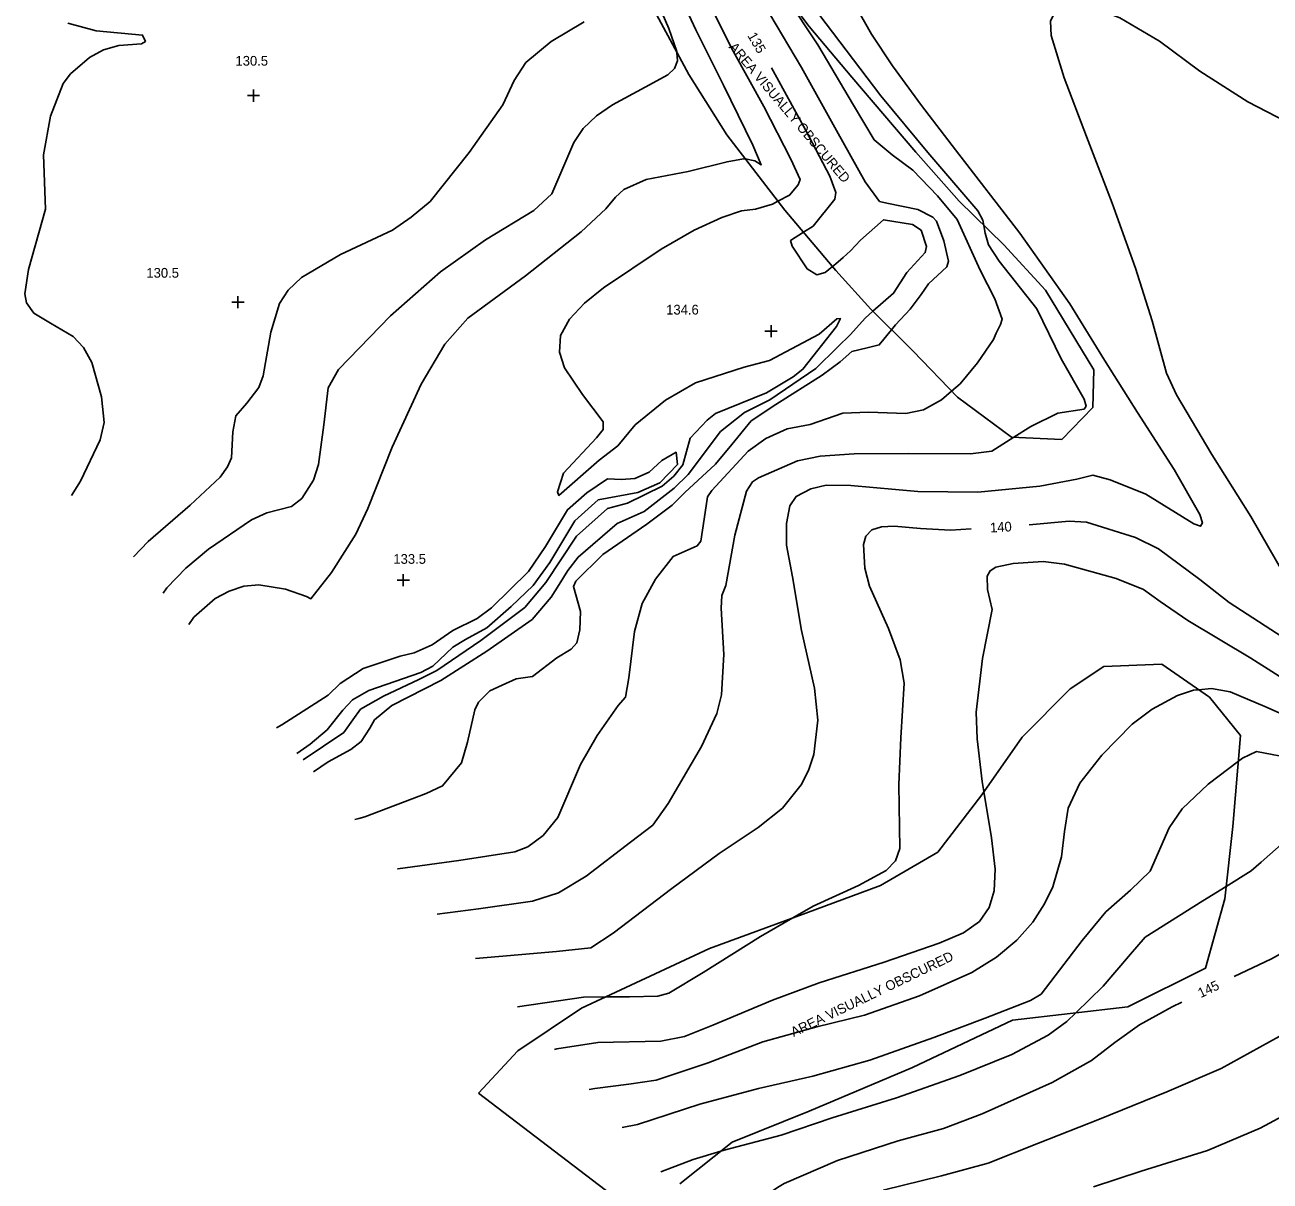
# Model space of a CAD drawing. Extents: x 1467615 to 2003689, y 770235 to 1108726.
# Drawn here: x 2001051.3 to 2001307.2, y 772576.2 to 772813.8 of the extents above; entities that cross this region are included whole.
import ezdxf

# ---------------------------------------------------------------- set-up
doc = ezdxf.new("R2010")
doc.units = 0
for name, color, linetype in [('RD_DTM_Major1', 7, 'Continuous'), ('RD_DTM_Major1_Lbl', 7, 'Continuous'), ('RD_DTM_Major2', 7, 'Continuous'), ('RD_DTM_Minor1', 7, 'Continuous'), ('RD_DTM_Minor2', 7, 'Continuous'), ('RD_DTM_Obscure', 7, 'Continuous'), ('RD_DTM_Spot_Elev', 7, 'Continuous'), ('RD_TX_Misc1', 7, 'Continuous')]:
    doc.layers.add(name, color=color, linetype=linetype)

msp = doc.modelspace()

# ---------------------------------------------------------------- linework, layer by layer
at = {"layer": 'RD_DTM_Major1'}
for points in [[(2001314.46, 772791.91), (2001302.64, 772798.03), (2001292.81, 772804.31), (2001284.49, 772810.5), (2001276.39, 772815.29), (2001272.25, 772816.84), (2001268.44, 772817.62), (2001265.28, 772817.54), (2001263.1, 772816.55), (2001262.13, 772814.59), (2001262.26, 772811.66), (2001264.94, 772802.97), (2001269.5, 772790.91), (2001274.76, 772777.18), (2001279.61, 772763.81), (2001283.02, 772753.02), (2001285.96, 772742.22), (2001288.02, 772737.81), (2001295.27, 772725.51), (2001303.27, 772712.8), (2001310.44, 772700.41)], [(2001060.18, 772814.16), (2001066.01, 772812.59), (2001075.52, 772811.72), (2001076.1, 772810.42), (2001075.3, 772809.96), (2001070.64, 772809.6), (2001067.51, 772808.67), (2001064.61, 772807.11), (2001060.71, 772803.78), (2001059.21, 772801.75), (2001056.56, 772795.05), (2001055.12, 772787.13), (2001055.56, 772775.98), (2001052.1, 772763.58), (2001051.33, 772758.54), (2001051.69, 772756.7), (2001053.15, 772754.58), (2001056.56, 772752.55), (2001061.26, 772749.8), (2001063.4, 772747.54), (2001065.08, 772744.46), (2001067.09, 772737.4), (2001067.62, 772732.08), (2001066.8, 772728.55), (2001062.75, 772720.04), (2001060.91, 772717.08)], [(2001211.33, 772771.19), (2001208.7, 772769.5), (2001209.02, 772768.35), (2001212.13, 772763.66), (2001214.07, 772762.47), (2001215.79, 772762.91), (2001217.3, 772764.15)], [(2001225.63, 772754.97), (2001224.02, 772753.55), (2001221, 772750.21), (2001218.34, 772747.55), (2001213.88, 772743.21), (2001204.42, 772736.78), (2001199.2, 772734.17), (2001194.27, 772730.22), (2001187.64, 772721.43), (2001184.75, 772718.59), (2001178.58, 772713.81), (2001173.07, 772711.36), (2001165.01, 772704.44), (2001162.92, 772701.65), (2001161.16, 772698.8), (2001159.5, 772696.21), (2001155.55, 772691.64), (2001146.29, 772685.12), (2001136.79, 772679.11), (2001126.77, 772673.95), (2001123.16, 772670.98), (2001122.21, 772669.28), (2001120.45, 772666.51), (2001118.34, 772664.89), (2001113.64, 772662.34), (2001110.64, 772660.3)], [(2001311.06, 772687.16), (2001298.8, 772695.08), (2001292.8, 772699.83), (2001284.34, 772706.17), (2001279.61, 772708.5), (2001269.5, 772711.63), (2001265.94, 772711.82), (2001257.76, 772711.06)], [(2001245.79, 772710.24), (2001241.58, 772709.99), (2001235.39, 772710.33), (2001229.95, 772710.8), (2001227.38, 772710.68), (2001225.36, 772710.04), (2001224.17, 772708.74), (2001223.65, 772707.02), (2001223.93, 772702.19), (2001224.94, 772698.44), (2001228.83, 772689.75), (2001231.24, 772683.31), (2001232.04, 772678.56), (2001231.35, 772667.29), (2001230.92, 772657.73), (2001231.18, 772644.56), (2001230.23, 772642.04), (2001228.34, 772640.02), (2001222.67, 772636.96), (2001213.35, 772632.68), (2001209.17, 772630.28)], [(2001446.09, 772528.38), (2001441.16, 772533), (2001430.75, 772542.64), (2001422.1, 772551.44), (2001415.91, 772558.16), (2001407.38, 772567.22), (2001399.46, 772575.95), (2001396.1, 772581.64), (2001391.32, 772587.6), (2001380.34, 772597.51), (2001372.05, 772606.26), (2001364.43, 772615.94), (2001356.38, 772625.77), (2001351.67, 772629.86), (2001342.41, 772636.51), (2001333.46, 772642.78), (2001331.37, 772642.92), (2001329.18, 772641.91), (2001326.78, 772639.91), (2001323.1, 772635.42), (2001317.92, 772628.32), (2001315.04, 772626.08), (2001307.51, 772621.87), (2001299.88, 772618.23)], [(2001170.68, 772614.05), (2001166.16, 772614.01), (2001152.58, 772611.99)], [(2001289.08, 772613), (2001287.09, 772612.04), (2001280.37, 772608.31), (2001275.34, 772604.71), (2001270.52, 772600.96), (2001262.48, 772596.45), (2001248.06, 772590.02), (2001240.13, 772587.01), (2001230.82, 772584.44), (2001218.34, 772580.43), (2001207.39, 772575.72), (2001205.99, 772574.87), (2001201.77, 772571.94), (2001196.72, 772569.21), (2001191.5, 772567.18)]]:
    msp.add_lwpolyline(points, dxfattribs=at)
at = {"layer": 'RD_DTM_Major2'}
for points in [[(2001204.76, 772804.97), (2001205.1, 772804.39), (2001211.74, 772792.25), (2001216.76, 772782.74), (2001217.99, 772779.4), (2001217.77, 772777.99), (2001213.34, 772772.48), (2001211.33, 772771.19)], [(2001217.3, 772764.15), (2001217.98, 772764.7), (2001219.52, 772766.04), (2001221, 772767.38), (2001223.08, 772769.56), (2001227.8, 772773.76), (2001233.72, 772772.77), (2001235.51, 772771.63), (2001236.64, 772768.25), (2001236.37, 772767.03), (2001232.61, 772762.95), (2001229.86, 772758.67), (2001225.63, 772754.97)], [(2001209.17, 772630.28), (2001202.48, 772626.44), (2001190.74, 772619.07), (2001183.66, 772614.8), (2001181.38, 772614.23), (2001175.57, 772614.08), (2001170.68, 772614.05)]]:
    msp.add_lwpolyline(points, dxfattribs=at)
at = {"layer": 'RD_DTM_Minor1'}
for points in [[(2001210.42, 772821.47), (2001217.32, 772812.3), (2001227.27, 772799.27), (2001236.89, 772787.58), (2001247.15, 772775.6), (2001248.2, 772773.67), (2001248.38, 772772.62)], [(2001222.47, 772816.95), (2001225.35, 772811.88), (2001229.65, 772805.41), (2001235.61, 772797.27), (2001242.57, 772788.17), (2001255.83, 772770.98), (2001266.06, 772756.51), (2001273.22, 772744.89), (2001280.01, 772734.15), (2001287.52, 772722.41), (2001292.8, 772713.18), (2001293.35, 772711.45), (2001292.97, 772710.77), (2001291.56, 772711.26), (2001281.68, 772717.4), (2001274.34, 772720.33), (2001270.84, 772721.27), (2001267.55, 772720.47), (2001259.95, 772719.03), (2001247.2, 772717.76), (2001234.86, 772717.95), (2001221.07, 772719.14), (2001215.99, 772719.19), (2001212.87, 772718.45), (2001209.82, 772716.9), (2001208.53, 772715), (2001207.84, 772711.32), (2001207.87, 772706.86), (2001209.09, 772700.41), (2001210.93, 772689.38), (2001213.62, 772677.48), (2001214.26, 772670.89), (2001213.45, 772663.88), (2001212.39, 772660.59), (2001210.85, 772657.63), (2001207.05, 772652.87), (2001202.05, 772648.85), (2001194.04, 772643.52), (2001184.31, 772636.35), (2001172.22, 772627.12), (2001167.67, 772624.13), (2001160.56, 772623.4), (2001148.72, 772622.35), (2001143.95, 772621.93)], [(2001166.29, 772814.48), (2001159.46, 772810.41), (2001154.29, 772806.06), (2001151.87, 772802.4), (2001149.56, 772797.42), (2001142.64, 772787.57), (2001134.59, 772777.49), (2001130.74, 772774.27), (2001126.85, 772771.66), (2001116.22, 772766.62), (2001108.17, 772761.9), (2001105.46, 772759.29), (2001103.68, 772756.54), (2001101.86, 772750.64), (2001100.28, 772741.69), (2001099.44, 772739.32), (2001096.92, 772736.06), (2001094.7, 772733.48), (2001094.09, 772730.21), (2001093.79, 772724.82), (2001093, 772722.98), (2001091.47, 772720.85), (2001085.27, 772715.08), (2001076.68, 772707.64), (2001073.66, 772704.5)], [(2001185.35, 772808.15), (2001185.46, 772806.41), (2001184.84, 772804.86), (2001183.5, 772803.57), (2001178.79, 772801), (2001172.1, 772797.38), (2001168.8, 772795.1), (2001166.06, 772792.5), (2001164.12, 772789.63), (2001159.62, 772779.13), (2001155.9, 772775.67), (2001146.02, 772769.63), (2001136.75, 772763.1), (2001126.48, 772754.02), (2001115.76, 772742.97), (2001113.64, 772739.23), (2001112.74, 772731.6), (2001111.69, 772723.49), (2001110.61, 772720.27), (2001108.25, 772716.49), (2001106.15, 772714.86), (2001101.04, 772713.57), (2001097.9, 772712.08), (2001089.04, 772706.07), (2001084.43, 772702.16), (2001080.52, 772698.14), (2001079.72, 772697.04)], [(2001199.39, 772786.26), (2001199.05, 772786.32), (2001195.63, 772785.68), (2001187.64, 772783.71), (2001179, 772782.07), (2001174.42, 772780.01), (2001172.69, 772778.42), (2001170.75, 772776.01), (2001165.68, 772771.29), (2001154.2, 772762.23), (2001142.33, 772753.56), (2001137.65, 772748.22), (2001132.74, 772739.97), (2001126.83, 772727), (2001121.84, 772714.46), (2001119.32, 772709.16), (2001114.34, 772701.28), (2001110.13, 772695.88), (2001109.22, 772696.34), (2001104.92, 772697.86), (2001099.38, 772698.72), (2001096.3, 772698.45), (2001093.28, 772697.46), (2001090.45, 772695.92), (2001086.03, 772692.06), (2001084.99, 772690.56)], [(2001206.07, 772777.56), (2001204.98, 772777), (2001201.49, 772775.93), (2001198.63, 772775.57), (2001194.57, 772774.22), (2001188.85, 772771.62), (2001182.1, 772767.75), (2001170.23, 772759.77), (2001166.34, 772756.62), (2001163.23, 772753.33), (2001161.41, 772749.96), (2001161.21, 772746.58), (2001162.26, 772743.33), (2001165.95, 772737.84), (2001170.2, 772732.21), (2001170.18, 772730.69), (2001168.83, 772728.94), (2001162.04, 772721.69), (2001160.78, 772717.83), (2001161.08, 772717.1), (2001169.34, 772724.37), (2001173.2, 772727.31), (2001176.77, 772731.64), (2001183.02, 772736.72), (2001189.15, 772740.28), (2001199.18, 772743.48), (2001204.39, 772744.83), (2001214.59, 772750.25), (2001218.22, 772753.44), (2001218.95, 772753.51), (2001218.13, 772751.83), (2001211.23, 772743.04), (2001209.2, 772741.5), (2001203.73, 772738.17), (2001193.23, 772733.97), (2001191.57, 772732.6), (2001188.06, 772728.9), (2001186.54, 772723.41), (2001184.67, 772721.08), (2001182.32, 772719.03), (2001175.2, 772715.49), (2001171.07, 772714.41), (2001164.71, 772708.73), (2001158.41, 772699.25), (2001154.08, 772694.11), (2001145.05, 772687.33), (2001135.99, 772681.14), (2001132.28, 772679.3), (2001125.05, 772675.89), (2001120.28, 772673.16), (2001118.72, 772671.02), (2001116.85, 772668.39), (2001108.5, 772662.76)], [(2001229.46, 772751.18), (2001226.92, 772748.05), (2001224.44, 772747.44), (2001221.31, 772746.66), (2001218.87, 772744.58), (2001215.21, 772741.81), (2001205.66, 772735.8), (2001200.62, 772732.42), (2001196.61, 772727.59), (2001193.29, 772723.57), (2001186.99, 772717.72), (2001184.38, 772715.12), (2001179.14, 772711.23), (2001170.11, 772704.96), (2001164.56, 772699.52), (2001164.05, 772698.38), (2001165.49, 772693.23), (2001165.35, 772689.51), (2001164.77, 772686.8), (2001163.61, 772685.49), (2001160.67, 772683.71), (2001155.66, 772679.92), (2001152.32, 772679.44), (2001149.44, 772678.1), (2001146.86, 772676.92), (2001144.58, 772674.63), (2001143.78, 772673.04), (2001142.28, 772666.37), (2001141.03, 772662.18), (2001137.16, 772657.43), (2001133.79, 772655.82), (2001121.19, 772651.08), (2001119.93, 772650.69), (2001119.12, 772650.53)], [(2001241.79, 772738.55), (2001239.72, 772736.74), (2001235.98, 772734.71), (2001232.39, 772733.98), (2001224.69, 772734.25), (2001219.44, 772734.03), (2001212.69, 772731.69), (2001207.98, 772730.83), (2001203.64, 772728.79), (2001199.97, 772726.2), (2001192.5, 772718.16), (2001191.63, 772716.82), (2001190.96, 772712.25), (2001190.25, 772707.74), (2001189.5, 772706.76), (2001184.54, 772704.59), (2001180.9, 772699.92), (2001178.2, 772694.87), (2001176.6, 772689.16), (2001175.48, 772679.65), (2001174.79, 772675.66), (2001173.29, 772673.96), (2001168.93, 772667.79), (2001165.53, 772661.83), (2001160.86, 772650.93), (2001157.83, 772647.2), (2001154.68, 772644.89), (2001152.02, 772643.85), (2001140.5, 772642.1), (2001127.96, 772640.4), (2001127.92, 772640.39)], [(2001254.56, 772729.06), (2001250.04, 772726.2), (2001245.69, 772725.67), (2001232.97, 772725.75), (2001221.73, 772725.63), (2001214.78, 772725.21), (2001210.11, 772724.24), (2001202.08, 772720.73), (2001200.9, 772719.93), (2001199.61, 772718), (2001197.26, 772708.95), (2001195.37, 772698.58), (2001194.53, 772696.55), (2001194.43, 772693.92), (2001194.99, 772684.43), (2001194.51, 772676.12), (2001193.51, 772672.3), (2001190.36, 772665.5), (2001183.52, 772653.81), (2001180.35, 772649.35), (2001175.81, 772645.84), (2001166.67, 772638.89), (2001161.03, 772635.44), (2001155.65, 772633.7), (2001144.57, 772632.16), (2001136.03, 772631.06)], [(2001103.04, 772669.35), (2001104.16, 772669.99), (2001113.63, 772676.05), (2001116.15, 772678.46), (2001120.87, 772681.56), (2001128.44, 772684.06), (2001131.31, 772684.76), (2001135.02, 772686.41), (2001139.27, 772689.36), (2001144.28, 772691.81), (2001147.26, 772694.03), (2001154.86, 772701.45), (2001158.32, 772706.62), (2001162.87, 772714.17), (2001166.85, 772717.62), (2001171.06, 772720.49), (2001173.97, 772720.37), (2001176.71, 772720.6), (2001179.61, 772721.91), (2001182.26, 772724.32), (2001185.17, 772725.99), (2001185.42, 772723.47), (2001181.83, 772719.71), (2001177.28, 772717.7), (2001169.17, 772716.2), (2001164.38, 772711.89), (2001159.2, 772703.34), (2001155.77, 772698.63), (2001151.29, 772694.3), (2001146.3, 772689.9), (2001141.86, 772687.53), (2001139.3, 772685.96), (2001135.14, 772681.99), (2001132.69, 772680.73), (2001122.05, 772677), (2001118.64, 772675.1), (2001116.65, 772672.95), (2001113.42, 772668.96), (2001109.95, 772666.01), (2001107.21, 772664.08)], [(2001312.69, 772677.7), (2001303.3, 772683.64), (2001290.32, 772691.43), (2001284.68, 772695.33), (2001281.23, 772697.79), (2001275.59, 772700.01), (2001265.02, 772703), (2001260.6, 772703.56), (2001254.44, 772703.12), (2001250.91, 772702.39), (2001249.69, 772701.62), (2001249.08, 772700.49), (2001249.19, 772697.8), (2001250.1, 772693.67), (2001248.16, 772683.63), (2001246.86, 772672.59), (2001247.04, 772667.08), (2001248.09, 772658.35), (2001248.44, 772656.23)], [(2001317.74, 772668.6), (2001306.18, 772673.73), (2001299.04, 772676.75), (2001295.19, 772677.42), (2001292.53, 772677.19)], [(2001426.17, 772564.29), (2001425.94, 772564.47), (2001414.02, 772575.21), (2001404.38, 772584.88), (2001396.5, 772593.71), (2001392.19, 772598.39), (2001383.84, 772607.2), (2001376.41, 772614.68), (2001367.62, 772623.36), (2001350.9, 772639.44), (2001338.18, 772650.53), (2001328.64, 772658.51), (2001324.53, 772661.55), (2001321.08, 772663.04), (2001317.66, 772663.23), (2001312.3, 772662.97), (2001304.46, 772664.47), (2001301.58, 772663.11), (2001300.72, 772662.47)], [(2001426.92, 772554.5), (2001422.25, 772558.9), (2001410.72, 772570.65), (2001403.25, 772579.21), (2001395.44, 772589.27), (2001385.77, 772598.21), (2001376.71, 772608.9), (2001367.53, 772618.98), (2001356.43, 772629.93), (2001346.92, 772638.38), (2001337.21, 772645.94), (2001329.23, 772652.06), (2001326.72, 772653.3), (2001324.28, 772653.82), (2001321.88, 772653.67), (2001319.52, 772652.93), (2001314.87, 772650.09), (2001305.4, 772641.74), (2001303.38, 772639.93), (2001298.2, 772636.76)], [(2001396.04, 772575.64), (2001393.08, 772579.65), (2001390.13, 772583.8), (2001385.6, 772588.43), (2001375.96, 772596.79), (2001368.74, 772604.25), (2001359.48, 772615.19), (2001352.63, 772623.09), (2001347.92, 772626.84), (2001345.68, 772627.95), (2001343.73, 772628.31), (2001342.14, 772627.83), (2001339.49, 772625.25), (2001336.41, 772622.36), (2001326.3, 772616), (2001319.39, 772611.77), (2001309.09, 772605.88), (2001297.16, 772599.31), (2001286.05, 772594.57), (2001272.21, 772588.91), (2001259.62, 772583.98), (2001249.29, 772579.89), (2001239.7, 772577.24), (2001227.71, 772574.36)], [(2001392.26, 772575.97), (2001388.48, 772580.17), (2001385.1, 772584.42), (2001375.84, 772593.04), (2001367.83, 772601.54), (2001359.91, 772609.51), (2001356.85, 772611.95), (2001354.32, 772613.29), (2001352.05, 772613.73), (2001349.78, 772613.51), (2001344.61, 772611.72), (2001338.88, 772608.57), (2001330.84, 772602.83), (2001323.03, 772597.01), (2001314.67, 772592.12), (2001305.23, 772587.04), (2001294.4, 772582.46), (2001280.72, 772578.23), (2001270.98, 772574.98)], [(2001267.31, 772610.77), (2001265.47, 772608.97), (2001261.65, 772606.16), (2001254.17, 772602.19), (2001243.48, 772597.91), (2001230.45, 772593.29), (2001217.24, 772589.18), (2001206.75, 772585.6), (2001195.05, 772582.55), (2001194.35, 772582.33)]]:
    msp.add_lwpolyline(points, dxfattribs=at)
at = {"layer": 'RD_DTM_Minor2'}
for points in [[(2001143.38, 772880.54), (2001144.22, 772879.09), (2001150.33, 772871.02), (2001153.01, 772868.65), (2001158, 772862.77), (2001167.33, 772850.7), (2001177.26, 772837.69), (2001184.53, 772828.97), (2001189.26, 772823.8), (2001191.93, 772818.22), (2001196.86, 772808.39), (2001203.19, 772797.02), (2001208.73, 772786.25), (2001210.64, 772782.03), (2001210.23, 772780.92), (2001208.5, 772778.82), (2001206.07, 772777.56)], [(2001157.32, 772875.09), (2001159.46, 772872.36), (2001169.45, 772859.31), (2001180, 772845.45), (2001188.68, 772834.39), (2001192.62, 772830.48), (2001200, 772823.69), (2001203.14, 772818.23), (2001210.92, 772805.06), (2001218.12, 772792.13), (2001224.01, 772781.54), (2001226.98, 772777.49), (2001228.5, 772777.16), (2001234.85, 772775.87), (2001237.96, 772774.32), (2001238.66, 772773.47), (2001240.22, 772769.47), (2001241.15, 772765.24), (2001240.82, 772764.07), (2001237.04, 772760.6), (2001235.54, 772758.44), (2001233.27, 772755.36), (2001230.25, 772752.16), (2001229.46, 772751.18)], [(2001147, 772867.1), (2001149.47, 772864.63), (2001156.72, 772858.75), (2001163.49, 772850.05), (2001172.63, 772838.05), (2001181.92, 772826.62), (2001184.5, 772822.98), (2001189.19, 772812.79), (2001194.92, 772801.43), (2001200.94, 772789.08), (2001202.64, 772785.03), (2001201.37, 772785.87), (2001199.39, 772786.26)], [(2001171.48, 772862.52), (2001177.11, 772854.98), (2001186.3, 772842.88), (2001193.82, 772833.55), (2001200.23, 772828.38), (2001202.6, 772826.2), (2001207.77, 772819.58), (2001214.32, 772809.69), (2001221.6, 772797.31), (2001225.86, 772790.17), (2001229.57, 772787.1), (2001233.8, 772783.93), (2001238.91, 772778.69), (2001242.92, 772773.82), (2001247.66, 772763.42), (2001250.69, 772757.55), (2001252.2, 772753.32), (2001251.83, 772752.27), (2001250.92, 772750.48), (2001250.39, 772749.17), (2001247.1, 772744.36), (2001243.52, 772740.08), (2001241.79, 772738.55)], [(2001156.68, 772852.51), (2001157.99, 772851.58), (2001164.52, 772842.98), (2001174.43, 772830.02), (2001179.05, 772823.7), (2001183.66, 772813.09), (2001185.34, 772808.36), (2001185.35, 772808.15)], [(2001248.38, 772772.62), (2001248.65, 772771.04), (2001249.34, 772768.6), (2001251.53, 772765.23), (2001259.28, 772755.48), (2001264.3, 772745.19), (2001269.04, 772736.93), (2001269.44, 772735.48), (2001269.03, 772734.81), (2001263.64, 772734.01), (2001258.04, 772731.26), (2001254.56, 772729.06)], [(2001292.53, 772677.19), (2001291.52, 772677.09), (2001288.18, 772676.01), (2001283.03, 772673.18), (2001278.9, 772670.08), (2001272.67, 772663.71), (2001268.11, 772657.95), (2001265.77, 772652.83), (2001264.97, 772648.04), (2001264.34, 772642.86), (2001262.58, 772636.7), (2001260.87, 772633.15), (2001258.45, 772629.41), (2001255.2, 772625.7), (2001251.01, 772622.2), (2001245.91, 772619.08), (2001235.17, 772614.25), (2001223.91, 772610.27), (2001214.1, 772607.87), (2001202.98, 772604.83), (2001191.78, 772600.51), (2001181.07, 772596.93), (2001175.48, 772596.09), (2001168.49, 772595.25), (2001167.32, 772595.01)], [(2001300.72, 772662.47), (2001294.5, 772657.77), (2001289.15, 772652.72), (2001286.51, 772648.81), (2001282.6, 772639.91), (2001278.56, 772636.01), (2001273.49, 772631.54), (2001268.61, 772625.67), (2001260.16, 772614.62), (2001258, 772613.33), (2001248.7, 772609.68), (2001238.12, 772605.7), (2001224.95, 772601.02), (2001213.29, 772597.79), (2001202.11, 772595.21), (2001190.05, 772591.99), (2001177.26, 772587.79), (2001174.11, 772587.2)], [(2001248.44, 772656.23), (2001250.02, 772646.75), (2001250.75, 772640.3), (2001250.56, 772635.84), (2001249.53, 772632.43), (2001247.53, 772629.55), (2001244.24, 772627.21), (2001239.23, 772625.09), (2001227.96, 772621.16), (2001214.58, 772616.92), (2001204.99, 772613.4), (2001192.72, 772608.21), (2001186.88, 772605.93), (2001182.02, 772604.95), (2001169.1, 772604.7), (2001160.62, 772603.36), (2001160.15, 772603.27)], [(2001298.2, 772636.76), (2001293.39, 772633.81), (2001281.6, 772626.3), (2001278.57, 772622.86), (2001272.91, 772616.24), (2001267.31, 772610.77)], [(2001194.35, 772582.33), (2001188.7, 772580.61), (2001182.03, 772578.08)]]:
    msp.add_lwpolyline(points, dxfattribs=at)
at = {"layer": 'RD_DTM_Obscure'}
for points in [[(2001198.05, 772832.79), (2001212.52, 772813.48), (2001221.31, 772803.08), (2001234.41, 772787.68), (2001243.32, 772777.56), (2001252.5, 772768.59), (2001261.08, 772759.28), (2001270.99, 772742.95), (2001270.81, 772735.16), (2001264.47, 772728.61), (2001254.07, 772729.08), (2001242.98, 772737.31), (2001233.92, 772746.76), (2001225.2, 772755.4), (2001217.98, 772763.35), (2001207.49, 772775.73), (2001195.56, 772791.23), (2001187.8, 772803.61), (2001178.71, 772820.46)], [(2001144.58, 772594.23), (2001152.61, 772602.98), (2001165.7, 772611.73), (2001192.06, 772623.97), (2001211.83, 772631.26), (2001227.2, 772636.92), (2001238.97, 772643.82), (2001248, 772655.59), (2001256.26, 772667.42), (2001266.13, 772677.38), (2001273.07, 772681.92), (2001284.96, 772682.4), (2001294.76, 772675.66), (2001301.17, 772667.8), (2001299.6, 772649.06), (2001297.92, 772634.23), (2001293.95, 772619.95), (2001278.02, 772612), (2001254.3, 772609.28), (2001233.76, 772599.52), (2001212.49, 772590.59), (2001196.66, 772584.18), (2001185.93, 772575.64)], [(2001178.4, 772568.42), (2001144.58, 772594.23)]]:
    msp.add_lwpolyline(points, dxfattribs=at)
at = {"layer": 'RD_DTM_Spot_Elev'}
for p, q in [((2001097.08, 772799.29), (2001099.58, 772799.29)), ((2001098.33, 772798.04), (2001098.33, 772800.54)), ((2001095.12, 772755.57), (2001095.12, 772758.07)), ((2001093.87, 772756.82), (2001096.37, 772756.82)), ((2001204.67, 772749.63), (2001204.67, 772752.13)), ((2001203.42, 772750.88), (2001205.92, 772750.88)), ((2001129.1, 772698.46), (2001129.1, 772700.96)), ((2001127.85, 772699.71), (2001130.35, 772699.71))]:
    msp.add_line(p, q, dxfattribs=at)

# ---------------------------------------------------------------- texts
at = {"layer": 'RD_DTM_Major1_Lbl'}
for s, rotation, p in [('135', 300.0805, (2001199.77, 772811.6)), ('140', 3.4537, (2001249.74, 772709.48)), ('145', 25.8771, (2001293, 772613.79))]:
    msp.add_text(s, height=2, rotation=rotation, dxfattribs=at).set_placement(p)
at = {"layer": 'RD_DTM_Spot_Elev'}
for s, p in [('130.5', (2001094.61, 772805.44)), ('130.5', (2001076.3, 772761.86)), ('134.6', (2001183.13, 772754.29)), ('133.5', (2001127.06, 772703.06))]:
    msp.add_text(s, height=2, dxfattribs=at).set_placement(p)
at = {"layer": 'RD_TX_Misc1'}
for rotation, p in [(310.162, (2001195.9, 772809.21)), (25.7505, (2001209.32, 772605.77))]:
    msp.add_text('AREA VISUALLY OBSCURED', height=2, rotation=rotation, dxfattribs=at).set_placement(p)

doc.saveas('drawing.dxf')
